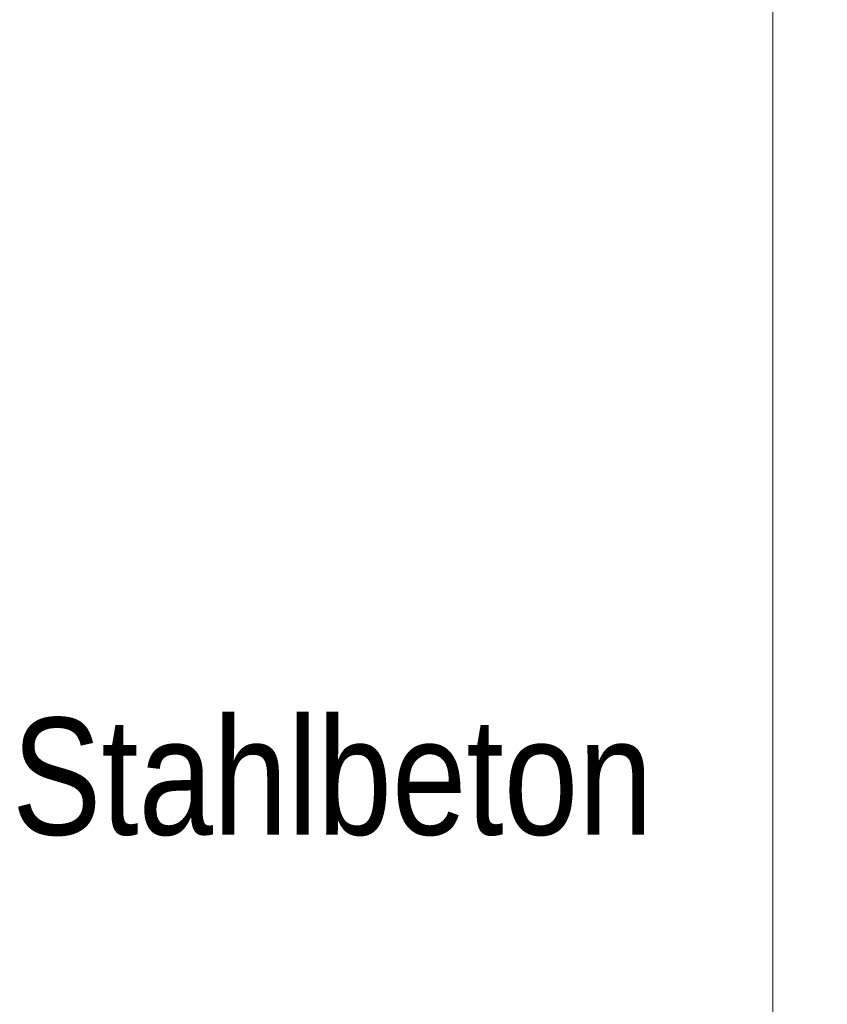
# Model space of a CAD drawing. Extents: x -620 to 300, y 62 to 1112.
# Tile 266 of 287: x 171 to 181, y 944 to 956. Entities that reach past the tile are written whole.
import ezdxf
from ezdxf.lldxf.tags import DXFTag

# ---------------------------------------------------------------- set-up
doc = ezdxf.new("R2010")
doc.units = 0
doc.layers.get('0').update_dxf_attribs({"lineweight": 13})
doc.layers.add('E_Detail_Beschriftung', color=7, linetype='Continuous', lineweight=13, true_color=0x009900)
doc.layers.add('E_Detail_Linie_Text_Bem', color=7, linetype='Continuous', lineweight=13)
doc.styles.get("Standard").update_dxf_attribs({"font": 'ARIALN.TTF'})
tags = doc.linetypes.add('fein_strichliert-A06G9S0L8I', pattern=[4, 1, -2, 1]).pattern_tags.tags
tags[8:9] = [DXFTag(74, 4), DXFTag(75, 0), DXFTag(340, '0'), DXFTag(46, 0.0), DXFTag(50, 0.0), DXFTag(44, 0.0), DXFTag(45, 0.0)]
tags[6:7] = [DXFTag(74, 4), DXFTag(75, 0), DXFTag(340, '0'), DXFTag(46, 0.0), DXFTag(50, 0.0), DXFTag(44, 0.0), DXFTag(45, 0.0)]
tags[4:5] = [DXFTag(74, 4), DXFTag(75, 0), DXFTag(340, '0'), DXFTag(46, 0.0), DXFTag(50, 0.0), DXFTag(44, 0.0), DXFTag(45, 0.0)]

# ---------------------------------------------------------------- blocks, each defined once
blk = doc.blocks.new('Referenz-A06G9S0M8I')
at = {"layer": 'E_Detail_Linie_Text_Bem', "linetype": 'fein_strichliert-A06G9S0L8I', "ltscale": 0.65}
blk.add_line((180.129, 906.276), (180.129, 967.592), dxfattribs=at)
at = {"layer": 'E_Detail_Beschriftung', "linetype": 'Continuous', "ltscale": 0.13, "insert": (171.026, 947.447), "char_height": 1.4, "attachment_point": 1}
blk.add_mtext('{\\fArial Narrow;Stahlbeton}', dxfattribs=at)

msp = doc.modelspace()

# ---------------------------------------------------------------- block references
at = {"color": 8, "lineweight": 25, "ltscale": 0.25, "true_color": 0x808080}
msp.add_blockref('Referenz-A06G9S0M8I', (0, 0), dxfattribs=at)

doc.saveas('drawing.dxf')
